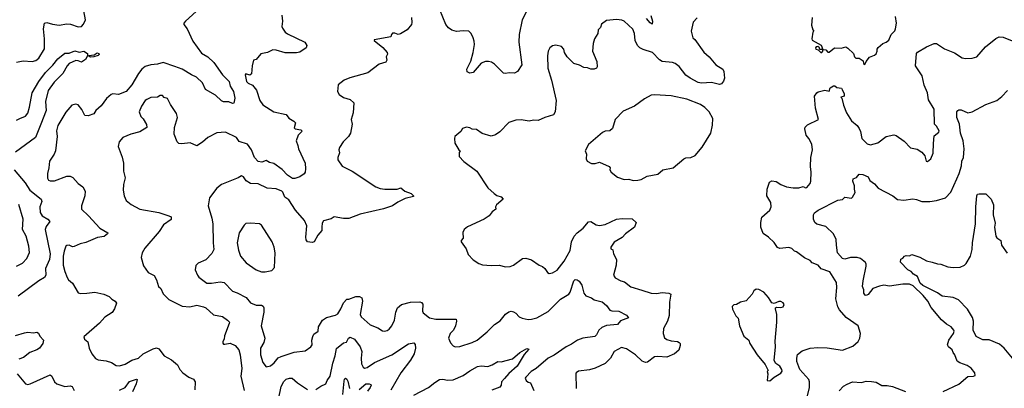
# Model space of a CAD drawing. Extents: x 1839239 to 1929705, y 762242 to 910352.
# Tile 310 of 429: x 1856083 to 1864881, y 879086 to 882377. Entities that reach past the tile are written whole.
import ezdxf

# ---------------------------------------------------------------- set-up
doc = ezdxf.new("R2010")
doc.units = 0

msp = doc.modelspace()

# ---------------------------------------------------------------- linework, layer by layer
at = {"layer": '0CON10XD'}
for points in [[(1856055, 881998.6), (1856115, 882008.1), (1856195, 882004.4), (1856226.6, 882013.4), (1856255, 882032), (1856304, 882116), (1856305.4, 882205), (1856294.5, 882295), (1856305, 882346.7), (1856325, 882351.2), (1856375, 882335.7), (1856435, 882327.8), (1856505, 882340.8), (1856536.2, 882336.2), (1856605, 882312.2), (1856635, 882317.1), (1856654.5, 882335.5), (1856671.9, 882375), (1856647.8, 882505)], [(1857658.9, 882451.1), (1857563.3, 882365), (1857550, 882345), (1857550, 882335), (1857579.2, 882295), (1857631.4, 882185), (1857707.7, 882077.7), (1857765, 882045.6), (1857818.6, 881995), (1857894.6, 881884.6), (1857955.6, 881825), (1857962.1, 881782.1), (1857992.5, 881735), (1858003.8, 881675), (1857997, 881633), (1857985, 881630), (1857953, 881643), (1857905, 881642.5), (1857885, 881652.5), (1857831.7, 881701.7), (1857742, 881755), (1857715, 881812.5), (1857664.2, 881864.2), (1857617.5, 881885), (1857535, 881936), (1857470.4, 881960.4), (1857365, 881994), (1857315, 881979.2), (1857255, 881974.2), (1857205, 881959.2), (1857175.4, 881934.6), (1857145, 881896.9), (1857086.2, 881795), (1857035, 881735.6), (1856965, 881707.9), (1856915, 881714.2), (1856901.3, 881708.7), (1856857.3, 881672.7), (1856812.4, 881607.6), (1856762.5, 881565), (1856745, 881537.5), (1856695, 881517.5), (1856665, 881522.5), (1856638.8, 881575), (1856605, 881616), (1856585, 881623.8), (1856550, 881615), (1856495, 881552), (1856425, 881433.3), (1856412.9, 881385), (1856416.9, 881335), (1856402.2, 881205), (1856390.6, 881175), (1856348.6, 881115), (1856344.2, 881055), (1856330, 881005), (1856332.2, 880962.2), (1856341.2, 880945), (1856355, 880938), (1856395, 880937.5), (1856505, 880980), (1856535, 880980.8), (1856558.3, 880968.3), (1856606.2, 880915), (1856646.2, 880885), (1856668, 880845), (1856665.7, 880804.3), (1856634, 880715), (1856633.9, 880683.9), (1856698.6, 880625), (1856800, 880515), (1856870, 880475), (1856867.5, 880465), (1856838.2, 880441.8), (1856777.9, 880432.1), (1856675, 880387.5), (1856624.3, 880375.7), (1856568.3, 880351.7), (1856555, 880350), (1856525, 880363.3), (1856505, 880360), (1856496.4, 880353.6), (1856479.1, 880310.9), (1856470, 880265), (1856471.9, 880185), (1856485, 880127.5), (1856506, 880075), (1856518.8, 880055), (1856556.2, 880025), (1856605, 879937.5), (1856625, 879931.2), (1856684.3, 879935.7)], [(1860618.7, 882461.3), (1860572.2, 882375), (1860546.3, 882243.7), (1860543.1, 882175), (1860570.6, 881975), (1860531.2, 881915), (1860505, 881899.2), (1860457.7, 881902.3), (1860425, 881896.2), (1860405, 881900.8), (1860325, 881981.2), (1860297.3, 881997.3), (1860272.9, 882002.9), (1860245, 882004.2), (1860205, 881988.8), (1860135, 881906.7), (1860105, 881900), (1860081.7, 881911.7), (1860078, 881935), (1860113, 882007), (1860134.5, 882085), (1860145.4, 882155.4), (1860144.5, 882185), (1860135, 882216.2), (1860115.7, 882255), (1860095, 882274), (1860045, 882278.6), (1859985, 882271.5), (1859945, 882282.9), (1859913.9, 882303.9), (1859891.5, 882335), (1859837.5, 882465)], [(1858424.1, 882415.9), (1858430.8, 882365), (1858425.9, 882315.9), (1858430.9, 882300.9), (1858456.2, 882265), (1858475, 882250), (1858630, 882175), (1858650, 882145), (1858642.5, 882125), (1858585, 882088), (1858555, 882080), (1858455, 882081.4), (1858375, 882105.6), (1858345, 882108), (1858297.1, 882082.9), (1858238.3, 882071.7), (1858195, 882022.5), (1858172.5, 882015), (1858161.2, 881965), (1858155, 881892.5), (1858138.3, 881881.7), (1858105, 881893.3), (1858096.7, 881885), (1858110.6, 881825), (1858125, 881809.2), (1858163.4, 881793.4), (1858198.4, 881748.4), (1858227.5, 881655), (1858255, 881617.1), (1858354.5, 881554.5), (1858465, 881531.2), (1858487.9, 881497.9), (1858532.3, 881472.3), (1858546.7, 881455), (1858535, 881412.5), (1858545, 881403.8), (1858593.6, 881393.6), (1858602.5, 881385), (1858600, 881375), (1858571.4, 881345), (1858551.9, 881295), (1858569.4, 881255), (1858575, 881223.3), (1858632.8, 881097.2), (1858637.1, 881045), (1858633.9, 881015), (1858625, 881000), (1858587.5, 880972.5), (1858541.5, 880958.5), (1858520.3, 880960.3), (1858475, 880988.9), (1858429, 881039), (1858355, 881093.3), (1858315, 881100.6), (1858285, 881120), (1858245.4, 881104.6), (1858215, 881111.1), (1858180, 881145), (1858155.4, 881215.4), (1858118.9, 881265), (1858045, 881289.1), (1858019.2, 881325), (1857922.4, 881372.4), (1857845, 881368.1), (1857763.8, 881326.2), (1857717.4, 881282.6), (1857665, 881250), (1857605, 881278), (1857532.3, 881267.7), (1857505, 881270.8), (1857490, 881285), (1857463.1, 881355), (1857467.5, 881415), (1857493.1, 881505), (1857485, 881538.8)], [(1859584, 882395), (1859588, 882352), (1859583.3, 882335), (1859545, 882286.2), (1859485, 882251.4), (1859464.2, 882244.2), (1859435, 882257.5), (1859415, 882256.2), (1859403.8, 882245), (1859400, 882225), (1859251.7, 882198.3), (1859251.7, 882191.7), (1859328.3, 882128.3), (1859366.2, 882085), (1859370.7, 882069.3), (1859356.7, 882045), (1859363.8, 882015), (1859355, 881996.7), (1859295, 881980), (1859195, 881902.5), (1859031.4, 881858.6), (1858983, 881837), (1858930, 881795), (1858923.3, 881735), (1858938.3, 881708.3), (1858975, 881682), (1859035, 881664.2), (1859070, 881635), (1859062.2, 881545), (1859044.4, 881485), (1859053.8, 881445), (1859039.2, 881365), (1859022, 881335), (1858972, 881285), (1858940, 881235), (1858934, 881215), (1858939.2, 881189.2), (1858926, 881145), (1858926.2, 881125), (1858965, 881068.8), (1859055, 881024), (1859265, 880885.7), (1859305, 880868.9), (1859345, 880864.4), (1859455, 880864), (1859490, 880875), (1859525, 880846.7), (1859580, 880825), (1859602.5, 880805), (1859601.7, 880798.3), (1859528.3, 880781.7), (1859461.4, 880748.6), (1859415, 880715.6), (1859333.1, 880686.9), (1859125, 880640.8), (1859025, 880601.8), (1858975, 880600.9), (1858892.7, 880617.3), (1858865, 880598.8), (1858798.3, 880581.7), (1858785, 880560), (1858784, 880525), (1858782, 880495), (1858746.4, 880453.6), (1858715, 880394), (1858695, 880386.2), (1858655, 880392.5), (1858642.7, 880412.7), (1858639.2, 880435), (1858647.8, 880535), (1858627.5, 880585), (1858546, 880675), (1858487.4, 880767.4), (1858451.8, 880791.8), (1858435, 880836.2), (1858425, 880846), (1858375, 880865.8), (1858295, 880873.8), (1858215, 880910), (1858145, 880915.7), (1858107, 880937), (1858083.3, 880975), (1858065, 880983.8), (1858035.5, 880964.5), (1857885.6, 880904.4), (1857845, 880873.8), (1857778, 880785), (1857766.4, 880716.4), (1857800.8, 880605), (1857810, 880555), (1857811.9, 880385), (1857816.9, 880325), (1857800.3, 880289.7), (1857745, 880233.8), (1857676.4, 880203.6), (1857656.4, 880183.6), (1857650, 880145), (1857672, 880095), (1857685, 880078.8), (1857755.8, 880025.8), (1857796.4, 880023.6), (1857875, 880036.9), (1857909.1, 880029.1), (1857983.6, 879953.6), (1858025, 879939.4), (1858107.3, 879897.3), (1858145, 879848.9), (1858195, 879827.5), (1858245, 879826.7), (1858258.6, 879818.6), (1858264.5, 879804.5), (1858264.6, 879765), (1858240, 879645), (1858274.4, 879535), (1858264.4, 879495), (1858235.4, 879445), (1858234.7, 879384.7), (1858254.2, 879315), (1858285, 879277.5), (1858325, 879288), (1858357.1, 879312.9), (1858393.1, 879356.9), (1858418.9, 879371.1), (1858535, 879407.8), (1858635, 879421.5), (1858685.8, 879455), (1858697.1, 879475), (1858694.4, 879515), (1858700.9, 879549.1), (1858712.2, 879567.8), (1858750, 879595), (1858754, 879635), (1858789.2, 879695), (1858825, 879718.6), (1858905, 879740), (1858925, 879751.9), (1858953.8, 879795), (1858975, 879850), (1859005, 879880.8), (1859025, 879881.4), (1859085, 879905.7), (1859120, 879905), (1859140, 879895), (1859145.8, 879865), (1859125.7, 879745), (1859134.3, 879725), (1859213.4, 879653.4), (1859282.5, 879625), (1859325, 879600), (1859345, 879596.7), (1859365, 879603.3), (1859383.3, 879615), (1859408.8, 879645), (1859432.5, 879695), (1859444.4, 879765.6), (1859460, 879805), (1859495.5, 879834.5), (1859575, 879854.6), (1859657, 879857), (1859672.9, 879852.9), (1859685.7, 879835.7), (1859682, 879775), (1859689.5, 879759.5), (1859743.3, 879715), (1859802.6, 879702.6), (1859982.5, 879702.5), (1859986.4, 879686.4), (1859976.7, 879645), (1859958, 879605), (1859929.2, 879575), (1859914.2, 879535), (1859932.7, 879492.7), (1859956.7, 879465), (1859975, 879456.2), (1860015, 879459.2), (1860125.7, 879494.3), (1860170, 879515), (1860260.9, 879589.1), (1860325, 879655.8), (1860375, 879687.5), (1860425, 879747.5), (1860455, 879767.5), (1860475, 879774), (1860495, 879770), (1860515, 879758), (1860546.7, 879725), (1860573, 879713), (1860625, 879700.8), (1860655, 879703.1), (1860703.6, 879716.4), (1860805, 879770.6), (1860915, 879882.5), (1860990, 879925), (1861002.5, 879945), (1861035.8, 880044.2), (1861045, 880056.2), (1861065, 880053.8), (1861081.7, 880041.7), (1861107, 880007), (1861122.9, 879935), (1861142.8, 879912.8), (1861192.5, 879895), (1861215.6, 879875.6), (1861286.9, 879856.9), (1861326.1, 879826.1), (1861355, 879782.9), (1861375, 879776.9), (1861436.7, 879775), (1861505, 879738), (1861523.3, 879715), (1861452.6, 879687.4), (1861424.4, 879655.6), (1861325, 879648), (1861285, 879630), (1861256.7, 879605), (1861236.1, 879563.9), (1861221.7, 879548.3), (1861115, 879534.5), (1861066.7, 879515), (1861015, 879480.7), (1860965, 879457.5), (1860858.1, 879381.9), (1860805, 879354.5), (1860696.8, 879263.2), (1860652, 879235), (1860605, 879186.2), (1860600.8, 879175), (1860608, 879155), (1860625, 879141.4), (1860646.7, 879135), (1860677.7, 879067.7)], [(1862135.8, 882394.2), (1862101.2, 882355), (1862082, 882275), (1862098.8, 882215), (1862115, 882200), (1862195, 882086), (1862245, 882044), (1862304.5, 881974.5), (1862366.2, 881935), (1862375.8, 881915), (1862380, 881855), (1862371.2, 881828.8), (1862353.3, 881805), (1862335, 881798.6), (1862265, 881815.4), (1862175, 881809.5), (1862145, 881815.6), (1862073.6, 881853.6), (1862035, 881881.5), (1861975, 881958.5), (1861939.4, 881985), (1861915, 881994.6), (1861825, 882003.1), (1861799.4, 882019.4), (1861738.6, 882085), (1861655, 882111.8), (1861624.8, 882124.8), (1861602.7, 882145), (1861581.4, 882191.4), (1861575, 882252.5), (1861562.2, 882292.2), (1861484.6, 882364.6), (1861463, 882373), (1861415, 882378.5), (1861325, 882369.2), (1861281.7, 882338.3), (1861273.2, 882306.8), (1861252, 882285), (1861248, 882255), (1861220, 882205), (1861208.1, 882165), (1861200, 882095), (1861238.8, 882005), (1861243.3, 881955), (1861236.4, 881943.6), (1861216, 881934), (1861185, 881935.8), (1861157.3, 881947.3), (1861125, 881950.6), (1861085, 881971.4), (1861035, 881984.4), (1860974, 882045), (1860952, 882085), (1860945, 882112.5), (1860925, 882136.7), (1860875, 882148.8), (1860845, 882144), (1860820, 882125), (1860806.2, 882095), (1860798, 882055), (1860802.5, 881945), (1860835, 881837.5), (1860877.5, 881655), (1860868.1, 881555), (1860852.1, 881527.9), (1860775, 881504.2), (1860715, 881477.1), (1860675, 881478.8), (1860635, 881470), (1860565, 881482), (1860515, 881481.2), (1860455, 881460), (1860374.1, 881375.9), (1860335, 881350), (1860295, 881336.7), (1860215, 881360), (1860165, 881396.7), (1860125, 881400), (1860105, 881412.5), (1860075, 881417.5), (1860040, 881405), (1860025, 881380), (1859972.5, 881335), (1859967.5, 881315), (1859970, 881275), (1860006.4, 881216.4), (1860020, 881205), (1860008.3, 881191.7), (1860010, 881155), (1860050.7, 881110.7), (1860168.8, 881025), (1860265, 880876.2), (1860321.2, 880825), (1860345, 880807.1), (1860384.1, 880794.1), (1860402.5, 880775), (1860342, 880725), (1860333.8, 880705), (1860337.5, 880685), (1860305, 880660), (1860276.7, 880625), (1860234.4, 880595.6), (1860083.2, 880526.8), (1860055, 880502.5), (1860043, 880477), (1860046.7, 880425), (1860027.5, 880405), (1860027.5, 880395), (1860071.2, 880331.2), (1860089.5, 880279.5), (1860134.3, 880234.3), (1860185, 880201.2), (1860218.8, 880188.8), (1860295, 880182.5), (1860366.7, 880186.7), (1860425, 880170), (1860466.1, 880173.9), (1860495, 880183.8), (1860575.9, 880244.1), (1860605, 880248.8), (1860655, 880233.3), (1860725, 880184.3), (1860752.9, 880172.9), (1860776.7, 880155), (1860800.5, 880120.5), (1860815, 880110), (1860845, 880117.5), (1860885, 880141.9), (1860947.7, 880222.3), (1861001.5, 880315), (1861014.7, 880395), (1861038.2, 880445), (1861065, 880474.4), (1861117.1, 880515), (1861165, 880571.2), (1861185, 880576), (1861235, 880544.2), (1861265, 880539.5), (1861315, 880547.3), (1861415, 880595.5), (1861465, 880602.9), (1861555, 880597.5), (1861592.5, 880565), (1861576.7, 880525), (1861495, 880466), (1861466.9, 880433.1), (1861395, 880392), (1861364, 880345), (1861365, 880332.5), (1861381.7, 880321.7), (1861387.5, 880285), (1861416.2, 880235), (1861411.4, 880185), (1861390, 880095), (1861405, 880071.4), (1861455, 880044.3), (1861485.7, 880035.7), (1861545, 879993.1), (1861641.1, 879961.1), (1861725, 879935.8), (1861772.1, 879932.1), (1861825, 879940.9), (1861884.3, 879934.3), (1861900, 879925), (1861890, 879855), (1861886.7, 879735), (1861871.8, 879685), (1861835, 879620), (1861831.5, 879575), (1861845.5, 879535.5), (1861865, 879521.4), (1861905, 879510), (1861960, 879505), (1861976.7, 879495), (1861983.3, 879485), (1861983, 879467), (1861973.3, 879425), (1861933.8, 879395), (1861865, 879362.9), (1861785, 879368.9), (1861755, 879365.6), (1861691.2, 879318.8), (1861675, 879316), (1861645, 879329.2), (1861584.1, 879384.1), (1861505, 879439.4), (1861459.1, 879450.9), (1861396.2, 879415), (1861362.9, 879355), (1861313.2, 879306.8), (1861223.6, 879266.4), (1861175, 879250), (1861075, 879238.6), (1861056.2, 879225), (1861051.2, 879215), (1861056.2, 879085)], [(1861721.4, 882415), (1861736.7, 882365), (1861735, 882337.5), (1861715, 882349.2), (1861685, 882387.1)], [(1863163.3, 882395), (1863157, 882327), (1863170, 882285), (1863180, 882275), (1863170, 882265), (1863160, 882205), (1863165, 882194), (1863245, 882150), (1863260, 882110), (1863231.7, 882111.7), (1863230, 882125), (1863215, 882137.5), (1863200, 882135), (1863192.5, 882125), (1863197.5, 882115), (1863217.5, 882107.5), (1863240, 882085), (1863250, 882085), (1863260, 882095), (1863260, 882110), (1863285, 882106.7), (1863305, 882087.5), (1863315, 882086.7), (1863365, 882126.2), (1863424, 882124), (1863465, 882133.8), (1863483.9, 882123.9), (1863532.5, 882075), (1863543.3, 882045), (1863555, 882032.5), (1863585, 882032.5), (1863618.3, 882008.3), (1863622.5, 881985), (1863635, 881977.5)], [(1863635, 881977.5), (1863645.9, 882004.1), (1863676.4, 882043.6), (1863720.5, 882059.5), (1863737.1, 882072.9), (1863745.7, 882095), (1863744, 882115), (1863755, 882130), (1863795, 882163.3), (1863825, 882176.2), (1863848.8, 882195), (1863868.8, 882245), (1863901.3, 882278.7), (1863909.2, 882295), (1863916.2, 882345), (1863910, 882405)], [(1863110.6, 878975), (1863141.3, 879088.7), (1863140.9, 879145), (1863135, 879165.8), (1863053.8, 879255), (1863027.1, 879325), (1863025.6, 879355), (1863033.7, 879386.3), (1863075, 879420.6), (1863145, 879443.1), (1863215, 879451.5), (1863296.8, 879446.8), (1863435, 879427.5), (1863526.8, 879463.2), (1863575, 879502.5), (1863590, 879535), (1863596.2, 879575), (1863575, 879642.5), (1863468.8, 879718.8), (1863407, 879787), (1863392.1, 879812.1), (1863375.8, 879885), (1863384.2, 879985.8), (1863381.7, 880031.7), (1863322.5, 880125), (1863245, 880153.3), (1863216.6, 880186.6), (1863165, 880206.2), (1863145, 880226.2), (1863095, 880252), (1863025, 880303.3), (1863005, 880310), (1862981.2, 880335), (1862955, 880342.3), (1862875, 880334.5), (1862853.8, 880343.8), (1862825, 880389.1), (1862775, 880434.4), (1862727.3, 880467.3), (1862705.6, 880525), (1862704.6, 880565.4), (1862713.6, 880615), (1862785, 880676), (1862798.6, 880705), (1862795, 880743.3), (1862758.8, 880805), (1862763.3, 880865), (1862783.3, 880925), (1862805, 880937.5), (1862843, 880933), (1862885, 880904), (1862935, 880886), (1862995, 880875.8), (1863045, 880876), (1863085, 880888.8), (1863105, 880876), (1863115, 880879.2), (1863145.6, 880915), (1863153.1, 880935), (1863155.7, 881015), (1863149.2, 881065), (1863152.5, 881145), (1863167.1, 881215), (1863160.6, 881265), (1863135.6, 881315), (1863111.4, 881345), (1863097.3, 881402.7), (1863101.4, 881418.6), (1863121.2, 881438.8), (1863220, 881485), (1863194, 881586), (1863183.8, 881695), (1863205, 881722.5), (1863216.7, 881733.3), (1863277, 881747), (1863315, 881740), (1863325, 881767.5), (1863355, 881786.2), (1863366.4, 881786.4), (1863385, 881772.5), (1863425, 881766.7), (1863433.3, 881755), (1863450, 881715), (1863449.3, 881700.7), (1863445, 881690), (1863420, 881685), (1863430, 881675), (1863442.9, 881615), (1863471.4, 881545), (1863514.4, 881475), (1863565, 881431.4), (1863585, 881404.2), (1863597.2, 881377.2), (1863606.5, 881315), (1863655, 881268.1), (1863685, 881260), (1863751.3, 881278.7), (1863825.6, 881334.4), (1863895, 881347.5), (1863915, 881343.8), (1863985, 881292.5), (1864043.9, 881233.9), (1864101.7, 881221.7), (1864143.9, 881193.9), (1864171.7, 881161.7), (1864183.3, 881115), (1864195, 881110), (1864223.8, 881135), (1864246, 881185), (1864248.3, 881271.7), (1864255, 881340), (1864295, 881373.3), (1864300, 881385), (1864276.2, 881425), (1864256.7, 881445), (1864255, 881577.5), (1864202.4, 881662.4), (1864193.3, 881725), (1864165, 881793.3), (1864147.3, 881875), (1864085.8, 881965), (1864095.6, 882075), (1864105, 882086.4), (1864185, 882133.1), (1864255, 882163.1), (1864275, 882165.6), (1864345, 882117.1), (1864435, 882081.9), (1864505, 882037.1), (1864535, 882030), (1864595, 882032), (1864635, 882046.7), (1864713.8, 882135), (1864805, 882208), (1864835, 882222.5), (1864871.9, 882221.9), (1864965, 882180.8)], [(1856055, 881480), (1856084, 881496), (1856135, 881516.7), (1856155, 881543.3), (1856171.4, 881595), (1856194.2, 881725), (1856253.1, 881825), (1856315, 881905.5), (1856379.7, 881970.3), (1856425, 882026.2), (1856485, 882078), (1856525, 882078.8), (1856575, 882098.8), (1856615, 882086.7), (1856655, 882096), (1856690, 882075), (1856690, 882055), (1856669.5, 882020.5), (1856635, 881996.7), (1856605, 882010), (1856585, 882011.2), (1856525, 881986.2), (1856505.8, 881964.2), (1856468, 881895), (1856390.4, 881819.6), (1856337.1, 881745), (1856314.5, 881645.5), (1856318.6, 881565), (1856272.7, 881442.7), (1856224, 881325), (1856044.3, 881195)], [(1856715, 882042.5), (1856701.7, 882051.7), (1856701.7, 882058.3), (1856747, 882063), (1856775, 882080), (1856790, 882075), (1856792.5, 882065), (1856785, 882057.5), (1856745, 882043.8), (1856715, 882042.5)], [(1864335, 879058.8), (1864475.7, 879124.3), (1864555, 879190), (1864605.8, 879194.2), (1864619.2, 879200.8), (1864616, 879225), (1864586, 879265), (1864549.3, 879289.3), (1864483.4, 879313.4), (1864459.5, 879329.5), (1864440, 879385), (1864424.2, 879405), (1864415, 879430), (1864383.3, 879455), (1864373.8, 879475), (1864385.8, 879515), (1864426, 879575), (1864432, 879595), (1864428.8, 879605), (1864405, 879633.8), (1864365, 879658), (1864318.3, 879698.3), (1864226.4, 879806.4), (1864196.9, 879865), (1864155.4, 879915), (1864065, 880001.2), (1864035, 880017.1), (1863975, 880015.4), (1863855, 879997.3), (1863805, 880005.5), (1863765, 879997.5), (1863705, 879975.5), (1863665, 879923.2), (1863645, 879913.8), (1863637.6, 879917.6), (1863626.7, 879935), (1863625.9, 879965), (1863614.6, 879995), (1863618.5, 880045), (1863647.5, 880175), (1863647.5, 880195), (1863640, 880210), (1863594.6, 880244.6), (1863565, 880254.4), (1863505, 880254.6), (1863455, 880238.5), (1863435.7, 880245), (1863391.2, 880295), (1863380, 880365), (1863379.4, 880415), (1863355.4, 880465.4), (1863285, 880531.4), (1863205, 880550), (1863187, 880567), (1863174.6, 880595), (1863174.6, 880635), (1863185, 880651.4), (1863218, 880675), (1863393.3, 880765), (1863435, 880771.2), (1863455, 880793.3), (1863515, 880783.3), (1863525, 880792.5), (1863548.8, 880835), (1863541.2, 880865), (1863542.9, 880895), (1863528.8, 880935), (1863530, 880955), (1863560.8, 880969.2), (1863585, 880996.9), (1863615.7, 880995.7), (1863663.3, 880975), (1863680.7, 880940.7), (1863720.2, 880910.2), (1863753.6, 880873.6), (1863885, 880804.3), (1863925, 880772.5), (1863983.1, 880766.9), (1864063.9, 880776.1), (1864095, 880772), (1864145, 880753.3), (1864215, 880753.8), (1864276.1, 880763.9), (1864355, 880786.7), (1864404.2, 880835.8), (1864457.7, 880955), (1864478, 881005), (1864497.4, 881072.6), (1864501.3, 881115), (1864515.5, 881145), (1864522.5, 881225), (1864512.3, 881295), (1864488.5, 881365), (1864481.9, 881445), (1864457.5, 881505), (1864456.1, 881553.9), (1864465, 881566.2), (1864475, 881572), (1864495, 881570.8), (1864555, 881546), (1864595, 881553.8), (1864715, 881618.6), (1864815, 881655.7), (1864859.7, 881690.3), (1864910, 881745)], [(1857485, 881538.8), (1857430.9, 881620.9), (1857405, 881673.3), (1857375, 881681.2), (1857360, 881700), (1857338.8, 881701.2), (1857314.1, 881684.1), (1857255, 881681.2), (1857217.5, 881665), (1857203.3, 881655), (1857172, 881605), (1857151.2, 881555), (1857163.9, 881513.9), (1857185, 881492.5), (1857215, 881440), (1857217.5, 881415), (1857157.5, 881375), (1857075, 881355.6), (1857005.5, 881324.5), (1856972, 881285), (1856964, 881245), (1856998.8, 881148.8), (1857011.2, 881095), (1857010, 881025), (1857026.2, 880965), (1857010, 880905), (1857006.2, 880855), (1857016.2, 880805), (1857035, 880762.5), (1857077.7, 880727.7), (1857155, 880685.8), (1857326.6, 880656.6), (1857415.6, 880625.6), (1857436.4, 880616.4), (1857436.2, 880593.8), (1857367.1, 880545), (1857330, 880485), (1857202.2, 880337.8), (1857175.8, 880295), (1857167.5, 880255), (1857188.8, 880178.8), (1857230.5, 880120.5), (1857285, 880092.5), (1857306.7, 880055), (1857323.8, 879995), (1857345, 879976.7), (1857365, 879928), (1857415, 879880), (1857535, 879818), (1857602.9, 879812.9), (1857665, 879826.9), (1857725, 879814.2), (1857745, 879804.2), (1857815, 879742.2), (1857895.6, 879725.6), (1857941.2, 879695), (1857956.8, 879676.8), (1857956, 879665), (1857913.8, 879555), (1857910, 879525), (1857897.5, 879505), (1857898.3, 879488.3), (1857905, 879480), (1857915, 879480), (1857965, 879488.8), (1858009.3, 879469.3), (1858039.7, 879429.7), (1858052.5, 879385), (1858067.2, 879262.8), (1858057.9, 879195), (1858088.2, 879065)], [(1861565, 880941.2), (1861605, 880943.3), (1861635, 880951.2), (1861689.5, 880980.5), (1861785, 880996.7), (1861830, 881035), (1861922.5, 881055), (1862017.5, 881135), (1862035, 881143.3), (1862080, 881145), (1862117.5, 881165), (1862182.3, 881237.7), (1862258.8, 881365), (1862272.9, 881435), (1862275.6, 881495), (1862244.5, 881554.5), (1862205, 881592), (1862165, 881619.2), (1862045, 881666.7), (1861905, 881698.1), (1861755, 881705.8), (1861725, 881702), (1861665, 881670.6), (1861575.3, 881604.7), (1861475, 881560.6), (1861404.3, 881485.7), (1861380, 881405), (1861355, 881383.8), (1861315, 881382), (1861289.5, 881370.5), (1861165, 881262.5), (1861136.7, 881205), (1861146.2, 881175), (1861143.3, 881135), (1861152.3, 881112.3), (1861193, 881093), (1861225, 881092.5), (1861265, 881103.8), (1861350, 881065), (1861360, 881055), (1861357.5, 881035), (1861367.5, 881015), (1861425, 880970), (1861485, 880951.2), (1861525, 880952), (1861565, 880941.2)], [(1856035, 881037.1), (1856130.6, 880920.6), (1856174.8, 880854.8), (1856274.3, 880775), (1856281.9, 880755), (1856263.8, 880705), (1856266.2, 880655), (1856285, 880624.5), (1856335.7, 880595), (1856352.9, 880575), (1856318.6, 880531.4), (1856310.6, 880505), (1856355.2, 880285), (1856347.8, 880235), (1856314.8, 880155), (1856317.2, 880095), (1856305.2, 880074.8), (1856255, 880045.3), (1856070.4, 879909.6)], [(1864955, 879355.8), (1864878.2, 879445), (1864839.1, 879479.1), (1864745, 879519.4), (1864687.9, 879517.9), (1864629.3, 879549.3), (1864604, 879604), (1864604.1, 879685), (1864596.7, 879716.7), (1864552.8, 879792.8), (1864470.9, 879875), (1864425, 879895.3), (1864325, 879907.7), (1864285, 879937.5), (1864152.8, 880005), (1864128.8, 880025), (1864104.8, 880084.8), (1864068.9, 880105), (1864047.5, 880127.5), (1864019.4, 880145), (1863952.3, 880212.3), (1863955, 880237.5), (1863975, 880247.5), (1863987.5, 880265), (1864005, 880271.2), (1864035, 880268), (1864055, 880280), (1864125.9, 880255.9), (1864185, 880223.8), (1864235, 880213.3), (1864285, 880196.7), (1864315, 880193.3), (1864375, 880170), (1864425, 880164), (1864485, 880166.2), (1864525, 880184), (1864540.3, 880199.7), (1864580, 880265), (1864593.1, 880325), (1864595.7, 880385.7), (1864624.6, 880555), (1864627.8, 880705), (1864636.7, 880805), (1864642.3, 880817.7), (1864655, 880823.3), (1864715, 880823.3), (1864764, 880775), (1864784, 880725), (1864780.6, 880635), (1864798.8, 880558.8), (1864793.8, 880525), (1864804.6, 880444.6), (1864815, 880429.2), (1864850, 880405), (1864854.3, 880364.3), (1864905, 880292.5)], [(1856055, 880177.1), (1856107.8, 880202.2), (1856146, 880244), (1856169.5, 880299.5), (1856163.9, 880355), (1856141.3, 880445), (1856108.6, 880505), (1856115.3, 880595), (1856075, 880728)], [(1858275, 880124.3), (1858335, 880138.8), (1858360, 880165), (1858364.4, 880295), (1858357.8, 880345), (1858339.2, 880395), (1858245, 880542.5), (1858225, 880552.9), (1858145, 880561.4), (1858105, 880555.8), (1858087.6, 880542.4), (1858044.2, 880475), (1858025.6, 880385), (1858038.3, 880318.3), (1858057.1, 880265), (1858108, 880205), (1858194.6, 880144.6), (1858245, 880126.9), (1858275, 880124.3)], [(1862785, 879152.5), (1862823.9, 879186.1), (1862885, 879221.2), (1862895, 879240), (1862893.8, 879255), (1862876.2, 879285), (1862838, 879308), (1862824, 879334), (1862837.1, 879455), (1862832.8, 879507.2), (1862848.6, 879675), (1862848, 879745), (1862836.7, 879795), (1862837.5, 879805), (1862845, 879810), (1862885, 879806.2), (1862905, 879813.8), (1862912.9, 879835), (1862905, 879850), (1862885, 879860.8), (1862865, 879860), (1862825, 879842.5), (1862805, 879847.5), (1862775, 879897.5), (1862733, 879943), (1862687, 879967), (1862665, 879970), (1862643.6, 879956.4), (1862627.5, 879925), (1862575, 879867.5), (1862523.8, 879856.2), (1862487, 879833), (1862465, 879830), (1862450, 879815), (1862453, 879793), (1862483, 879733), (1862501.7, 879711.7), (1862513.8, 879645), (1862552.3, 879552.3), (1862596.7, 879515), (1862606.7, 879485), (1862672.5, 879385), (1862745, 879297.5), (1862770, 879245), (1862762.5, 879235), (1862767.5, 879215), (1862762.5, 879155), (1862785, 879152.5)], [(1856684.3, 879935.7), (1856753, 879943), (1856835, 879927.1), (1856883.3, 879905), (1856905, 879881.2), (1856935, 879862.5), (1856946.7, 879845), (1856930, 879795), (1856908, 879762), (1856845, 879720), (1856795, 879667.5), (1856657.5, 879545), (1856663.3, 879525), (1856690.7, 879500.7), (1856702.5, 879445), (1856726.7, 879395), (1856761.2, 879351.2), (1856785, 879338.8), (1856855, 879332), (1856902.5, 879315), (1856945, 879290), (1856975, 879287.5), (1857025, 879300.6), (1857085, 879336.9), (1857143.3, 879355), (1857186.7, 879393.3), (1857275, 879438.6), (1857305, 879447.5), (1857325, 879437.1), (1857375, 879375.4), (1857440.8, 879340.8), (1857494, 879294), (1857515, 879253.3), (1857541.2, 879225), (1857595, 879184.2), (1857635, 879166.2), (1857650.8, 879145), (1857648.3, 879071.7)], [(1856045, 879556.7), (1856125, 879582.5), (1856155.8, 879585.8), (1856205, 879580), (1856235, 879586), (1856249.5, 879579.5), (1856261.7, 879551.7), (1856296.2, 879515), (1856289.2, 879485), (1856260, 879445), (1856235, 879428.9), (1856173.8, 879406.2), (1856118, 879362), (1856075, 879347.1)], [(1858730, 879075), (1858775, 879106.2), (1858817.5, 879125), (1858829.4, 879155), (1858858.1, 879195), (1858881.4, 879311.4), (1858902.4, 879375), (1858915, 879440), (1858975, 879492), (1859001.7, 879498.3), (1859021.2, 879535), (1859035, 879542.5), (1859075, 879524.4), (1859125.6, 879455), (1859138.9, 879415), (1859133.1, 879355), (1859135.8, 879305), (1859151.2, 879275), (1859165, 879266.2), (1859187.4, 879272.6), (1859252.9, 879315), (1859406.9, 879385), (1859557.6, 879482.4), (1859605, 879493.3), (1859617, 879477), (1859619.6, 879445), (1859606.8, 879393.2), (1859574, 879336), (1859490, 879225), (1859400, 879070)], [(1859605, 879025.7), (1859735, 879092.2), (1859791.1, 879138.9), (1859835, 879164.3), (1859865, 879166.9), (1859905, 879158.6), (1859955, 879161.4), (1860045, 879199.4), (1860105, 879242), (1860175, 879279.2), (1860205, 879285.8), (1860265, 879281.4), (1860304.5, 879295.5), (1860355, 879323.8), (1860385, 879321.2), (1860485, 879349.2), (1860551.2, 879405), (1860615, 879440), (1860632.5, 879435), (1860591.5, 879388.5), (1860529.4, 879285), (1860452.9, 879217.1), (1860415.9, 879174.1), (1860389.2, 879145), (1860384.2, 879115), (1860373.2, 879096.8), (1860301.9, 879068.1)], [(1856060.8, 879215), (1856134.2, 879125), (1856155, 879119.2), (1856176.2, 879126.2)], [(1856176.2, 879126.2), (1856355, 879207.1), (1856370, 879195), (1856395, 879144.2), (1856415, 879126.9), (1856485, 879102.5), (1856535, 879108.6), (1856550.9, 879100.9), (1856568.6, 879065)], [(1858395, 878986.7), (1858417.9, 879102.1), (1858443.3, 879146.7), (1858465, 879166.7), (1858495, 879177.8), (1858516.3, 879176.3), (1858565.7, 879135), (1858655, 879076)], [(1858970, 879030), (1858981.2, 879148.8), (1858985, 879166.7), (1858993.3, 879175), (1859005, 879168.6), (1859015, 879150.8), (1859031.3, 879085)], [(1856975, 879069.6), (1857025.8, 879094.2), (1857065, 879146.5), (1857128, 879168), (1857132.5, 879165), (1857124.5, 879125), (1857091.6, 879055)], [(1859117.1, 879075), (1859175, 879124.5), (1859205, 879125.5), (1859219.1, 879119.1), (1859223.8, 879113.8), (1859215.9, 879094.1), (1859189.3, 879060.7)], [(1863405, 879062.5), (1863445, 879104), (1863475.8, 879124.2), (1863525, 879144.2), (1863605, 879138.6), (1863645, 879150), (1863695, 879148.1), (1863735, 879141.5), (1863785, 879111.4), (1863835, 879111.4), (1863882.7, 879102.7), (1863998.3, 879058.3)]]:
    msp.add_lwpolyline(points, dxfattribs=at)

doc.saveas('drawing.dxf')
